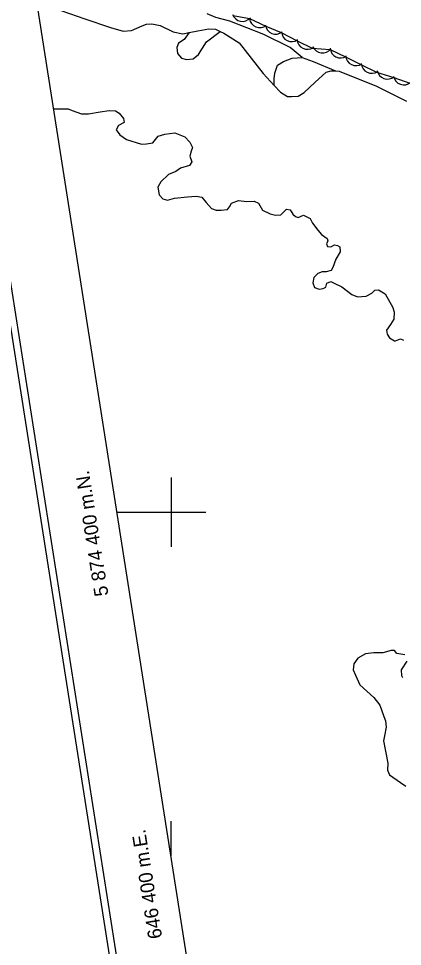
# Model space of a CAD drawing. Extents: x 646142 to 649934, y 5874075 to 5876351.
# Drawn here: x 646356 to 646466.7, y 5874274.9 to 5874542.2 of the extents above; entities that cross this region are included whole.
import ezdxf

# ---------------------------------------------------------------- set-up
doc = ezdxf.new("R2010")
doc.units = 0
for name, color, linetype in [('Niveau 22', 7, 'Continuous'), ('Niveau 4', 7, 'Continuous'), ('Niveau 44', 7, 'Continuous'), ('Niveau 60', 7, 'Continuous'), ('Niveau 61', 7, 'Continuous')]:
    doc.layers.add(name, color=color, linetype=linetype)

msp = doc.modelspace()

# ---------------------------------------------------------------- linework, layer by layer
at = {"layer": 'Niveau 22'}
for points in [[(646361.46, 5874546.01), (646364.69, 5874545.92), (646368.54, 5874544.44), (646375.14, 5874542.11), (646382.57, 5874539.6), (646386.15, 5874538.57), (646388.59, 5874538.75), (646391.63, 5874540.15), (646392.88, 5874540.59), (646394.5, 5874540.71), (646396.88, 5874540.18), (646400.64, 5874538.35), (646403.36, 5874537.84), (646405.24, 5874538.18), (646407.73, 5874538.63), (646410.84, 5874539.21)], [(646437.73, 5874531.02), (646434.3, 5874533.82), (646426.76, 5874537.59), (646416.97, 5874541.41), (646412.86, 5874542.5), (646410.4, 5874543.6)], [(646405.24, 5874538.18), (646403.75, 5874536.16), (646402.18, 5874535.09), (646401.69, 5874533.86), (646401.83, 5874532.1), (646403.01, 5874530.77), (646404.46, 5874530.42), (646406.34, 5874530.57), (646407.89, 5874531.88), (646410.2, 5874535.5), (646414.16, 5874538.51)], [(646410.84, 5874539.21), (646412.83, 5874539.12), (646414.16, 5874538.51), (646415.24, 5874538.01), (646419.66, 5874535.17), (646426.53, 5874526.4), (646429.75, 5874522.91), (646431.5, 5874521.02), (646433.58, 5874519.76), (646434.75, 5874519.73), (646436.6, 5874519.87), (646438.38, 5874520.94), (646441.43, 5874523.74), (646444.69, 5874526.8), (646446.18, 5874527.14), (646447.42, 5874527.1), (646448.4, 5874527.07), (646459.23, 5874522.7), (646467.84, 5874518.41)], [(646429.75, 5874522.91), (646429.71, 5874524.8), (646429.93, 5874526.48), (646430.69, 5874528.79), (646432.37, 5874529.87), (646434.9, 5874530.79), (646437.73, 5874531.02), (646440.9, 5874529.85), (646447.42, 5874527.1)]]:
    msp.add_lwpolyline(points, dxfattribs=at)
at = {"layer": 'Niveau 4'}
for points in [[(646366.16, 5874516.15), (646368.24, 5874516.21), (646370.38, 5874516.15), (646371.48, 5874515.76), (646374.17, 5874514.79), (646376.19, 5874514.72), (646379.58, 5874515.35), (646382.16, 5874515.68), (646383.94, 5874515.59), (646385.06, 5874514.97), (646386.26, 5874513.41), (646386.47, 5874512.24), (646384.88, 5874511.4), (646384.16, 5874510.16), (646385.22, 5874508.7), (646387.12, 5874507.32), (646391.49, 5874506.01), (646392.91, 5874506.13), (646394.78, 5874506.4), (646396.28, 5874508.3), (646398.24, 5874508.93), (646401.06, 5874509.28), (646404, 5874508.1), (646405.43, 5874506.56), (646406.15, 5874505.07), (646405.76, 5874503.98), (646405.41, 5874502.53), (646406.02, 5874500.92), (646405.27, 5874499.91), (646402.73, 5874499.11), (646401.39, 5874498.17), (646399.21, 5874497.28), (646397.01, 5874495.21), (646396.19, 5874493.6), (646396.55, 5874491.38), (646397.59, 5874490.28), (646398.93, 5874489.91), (646401.02, 5874490.44), (646404.77, 5874490.86), (646407.25, 5874491.06), (646408.82, 5874490.72), (646410.13, 5874489.17), (646411.69, 5874487.52), (646413.03, 5874487.03), (646414.45, 5874487.03), (646416.22, 5874487.18), (646416.87, 5874487.94), (646417.37, 5874489.05), (646419.44, 5874489.81), (646421.83, 5874489.53), (646423.96, 5874489.59), (646425.19, 5874488.98), (646426.3, 5874487.05), (646428.52, 5874485.93), (646430.09, 5874485.58), (646431.62, 5874485.71), (646433.27, 5874487.27), (646434.35, 5874487.12), (646435.04, 5874485.87), (646435.81, 5874485.22), (646436.66, 5874484.94), (646438.15, 5874485.53), (646440.12, 5874484.63), (646440.71, 5874483.25), (646442.29, 5874481.25)], [(646442.29, 5874481.25), (646443.34, 5874480.03), (646444.98, 5874478.87), (646445.15, 5874478.17), (646444.75, 5874477.31), (646445.05, 5874476.5), (646446, 5874476.46), (646447.14, 5874477.03), (646447.98, 5874476.86), (646448.61, 5874476.44), (646448.73, 5874475.03), (646447.48, 5874472.91), (646446.62, 5874470.47), (646446.1, 5874469.6), (646444.7, 5874469.25), (646443.52, 5874469.27), (646442.25, 5874468.81), (646441.17, 5874467.66), (646440.82, 5874466.09), (646441.29, 5874464.71), (646442.63, 5874464.22), (646443.8, 5874464.44), (646444.59, 5874464.86), (646444.86, 5874465.95), (646446, 5874466.51), (646446.99, 5874466), (646449.21, 5874464.88), (646452.11, 5874462.75), (646453.71, 5874462.05), (646456.18, 5874462.25), (646457.88, 5874463.11), (646458.75, 5874464.01), (646459.81, 5874464.09), (646461.68, 5874462.94), (646463.9, 5874458.98), (646464.26, 5874457.59), (646464.19, 5874455.57), (646463.24, 5874454.07), (646462.08, 5874452.44), (646462.29, 5874451.27), (646462.97, 5874450.26), (646464.34, 5874449.42), (646464.7, 5874449.34), (646466.07, 5874449.92), (646466.94, 5874449.52)], [(646467.32, 5874358.96), (646465.04, 5874359.36), (646464.38, 5874360.14), (646463.43, 5874360.18), (646461, 5874359.5), (646458.39, 5874359.52), (646456.05, 5874359.21), (646453.79, 5874357.95), (646452.62, 5874356.32), (646452.52, 5874354.65), (646453.13, 5874353.04), (646454.42, 5874350.31), (646458.39, 5874346.61), (646460.12, 5874344.39), (646461.33, 5874341.17), (646461.79, 5874339.91), (646461.94, 5874338.14), (646461.55, 5874335.62), (646461.2, 5874334.17), (646462.44, 5874327.76), (646462.37, 5874325.74), (646462.96, 5874324.37), (646466.1, 5874322.14), (646467.61, 5874321.08)], [(646466.8, 5874352.28), (646466.52, 5874352.85), (646466.37, 5874354.62), (646468.06, 5874357.13)]]:
    msp.add_lwpolyline(points, dxfattribs=at)
at = {"layer": 'Niveau 44'}
msp.add_lwpolyline([(646417.86, 5874543.1), (646422.63, 5874542.19), (646427.27, 5874539.98), (646431.77, 5874538.17), (646436.33, 5874535.82), (646440.68, 5874533.67), (646445.89, 5874533.33), (646450.25, 5874531.18), (646454.87, 5874528.91), (646459.22, 5874526.76), (646464.19, 5874525.24), (646468.77, 5874523.63), (646473.7, 5874522.13), (646478.36, 5874520.76), (646483.25, 5874519.22), (646487.81, 5874517.57), (646492.02, 5874514.75)], dxfattribs=at)
for centre, start, end in [((646420.58, 5874544.38), 199.2417, 319.2196), ((646425.54, 5874542.58), 188.1084, 308.0864), ((646430.18, 5874540.71), 188.1084, 308.0864), ((646434.81, 5874538.54), 183.7147, 303.6926), ((646439.29, 5874536.33), 183.7147, 303.6926), ((646443.63, 5874535.26), 201.9074, 321.8853), ((646448.85, 5874533.84), 183.8053, 303.7832), ((646453.34, 5874531.63), 183.8053, 303.7832), ((646457.82, 5874529.42), 183.8053, 303.7832), ((646462.34, 5874527.75), 190.7092, 310.6872), ((646467.06, 5874526.1), 190.7092, 310.6872)]:
    msp.add_arc(centre, 3, start, end, dxfattribs=at)
at = {"layer": 'Niveau 60'}
msp.add_line((646384.43, 5874400), (646390, 5874400), dxfattribs=at)
for points in [[(646142.26, 5875797.64), (649662.59, 5876351.49), (649933.58, 5874629.01), (646413.32, 5874074.83), (646142.26, 5875797.64)], [(646144.55, 5875795.97), (649660.92, 5876349.21), (649931.28, 5874630.65), (646414.98, 5874077.12), (646144.55, 5875795.97)]]:
    msp.add_lwpolyline(points, dxfattribs=at)
msp.add_lwpolyline([(646167.42, 5875779.32), (649130.97, 5876245.57), (649395.18, 5874566.24), (646431.63, 5874099.99)], close=True, dxfattribs=at)
msp.add_lwpolyline([(646167.42, 5875779.32), (649130.97, 5876245.57), (649395.18, 5874566.24), (646431.63, 5874099.99)], close=True, dxfattribs=at)
at = {"layer": 'Niveau 61'}
msp.add_line((646400, 5874301.03), (646400, 5874311.03), dxfattribs=at)
for points in [[(646400, 5874410), (646400, 5874400), (646400, 5874390)], [(646390, 5874400), (646400, 5874400), (646410, 5874400)]]:
    msp.add_lwpolyline(points, dxfattribs=at)

# ---------------------------------------------------------------- texts
for s, p in [('5 874 400 m.N.', (646381.97, 5874376.11)), ('646 400 m.E.', (646397.46, 5874277.45))]:
    msp.add_text(s, height=4, rotation=98.9411, dxfattribs=at).set_placement(p)

doc.saveas('drawing.dxf')
